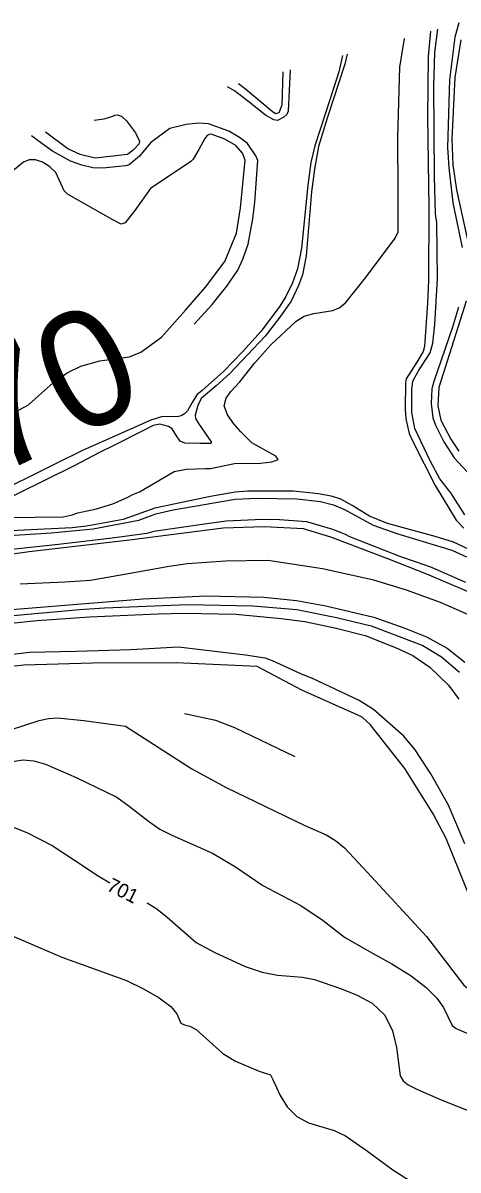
# Model space of a CAD drawing. Extents: x -291892836 to 2945206, y -477993085 to 1832792.
# Drawn here: x 1852371.2 to 1852494.3, y 544994.3 to 545319 of the extents above; entities that cross this region are included whole.
import ezdxf

# ---------------------------------------------------------------- set-up
doc = ezdxf.new("R2010")
doc.units = 0
for name, color, linetype in [('DT_X_Contour_Minor', 7, 'Continuous'), ('DT_X_Terrain_Ground_Line', 7, 'Continuous'), ('Level 19', 7, 'Continuous')]:
    doc.layers.add(name, color=color, linetype=linetype)

msp = doc.modelspace()

# ---------------------------------------------------------------- linework, layer by layer
at = {"layer": 'DT_X_Contour_Minor'}
for points in [[(1852494.45, 545318.97), (1852493.4, 545314.95), (1852491.85, 545302.9), (1852491.26, 545283.69), (1852491.67, 545277.96), (1852492.8, 545268.08), (1852495.4, 545255.45)], [(1852366.61, 545178.99), (1852382.58, 545179.2), (1852385.13, 545179.78), (1852386.8, 545180.29), (1852391.99, 545181.46), (1852396.68, 545182.89), (1852400.72, 545184.62), (1852402.27, 545185.47), (1852404.21, 545186.25), (1852413.95, 545191.96), (1852417.36, 545192.7), (1852422.81, 545192.88), (1852424.23, 545192.83), (1852431.1, 545194.24), (1852438.38, 545194.39), (1852441.61, 545194.74), (1852443.36, 545195.39), (1852442.71, 545196.37), (1852435.95, 545200.1), (1852432.86, 545203.23), (1852430.9, 545205.5), (1852429.09, 545208.05), (1852428.18, 545210.57), (1852428.68, 545212.79), (1852430.06, 545214.65), (1852432.58, 545217.36), (1852436.78, 545222.79), (1852441.33, 545227.82), (1852448.52, 545234.56), (1852450.79, 545235.94), (1852453.52, 545236.74), (1852458.82, 545237.57), (1852460.69, 545238.29), (1852462.46, 545239.79), (1852468.12, 545246.8), (1852476.48, 545258.05), (1852477.3, 545259.87), (1852477.34, 545271.36), (1852477.25, 545286.53), (1852477.82, 545306.43), (1852479.09, 545314.57)], [(1852486.51, 545316.64), (1852485.81, 545309.49), (1852485.67, 545292.39), (1852485.98, 545266.56), (1852485.9, 545246.2), (1852485.61, 545239.63), (1852484.78, 545227.37), (1852484.45, 545225.97), (1852482.64, 545222.91), (1852479.61, 545218.21), (1852479.37, 545217.22), (1852479.32, 545209.68), (1852479.55, 545206.95), (1852480.45, 545202.77), (1852481.48, 545200.54), (1852487.8, 545188.02), (1852493.73, 545178.2), (1852495.95, 545175.95)], [(1852496.17, 545179.73), (1852492.21, 545186), (1852489.14, 545189.97), (1852486.37, 545195.06), (1852482.07, 545204.14), (1852481.22, 545208.73), (1852481.16, 545215.17), (1852481.47, 545217.56), (1852483.12, 545220.46), (1852486.4, 545225.56), (1852487.14, 545228.31), (1852487.71, 545233.57), (1852488.43, 545246.56), (1852488.27, 545262.35), (1852487.89, 545264.96), (1852487.62, 545275.53), (1852487.43, 545301.04), (1852487.71, 545310.64), (1852488.54, 545317.24)], [(1852495.02, 545314.24), (1852493.33, 545303.52), (1852492.52, 545286.13), (1852492.83, 545278.81), (1852493.86, 545271.7), (1852498.03, 545252.36)], [(1852462.9, 545310.14), (1852462.28, 545307.35), (1852457.38, 545292.29), (1852454.81, 545284.04), (1852453.65, 545277.56), (1852452.81, 545271.21), (1852451.33, 545253.05), (1852450.32, 545247.64), (1852449.14, 545244.63), (1852447.06, 545240.19), (1852443.63, 545235.32), (1852439.74, 545230.34), (1852429.78, 545219.72), (1852425.86, 545216.24), (1852421.64, 545212.67), (1852420.66, 545210.69), (1852419.97, 545207.99), (1852420.05, 545206.98), (1852420.84, 545205.58), (1852424.47, 545200.38), (1852424.36, 545199.92), (1852421.25, 545199.94), (1852417.01, 545200.02), (1852415.67, 545200.61), (1852414.7, 545202.13), (1852413.47, 545204.08), (1852412.4, 545204.77), (1852409.93, 545205.36), (1852408.1, 545205.03), (1852404.98, 545203.41), (1852397.11, 545199.47), (1852392.74, 545197.33), (1852385.74, 545193.61), (1852361.38, 545181.64)], [(1852461.55, 545309.77), (1852460.52, 545305.09), (1852458.13, 545297.53), (1852453.8, 545284.15), (1852452.63, 545279.46), (1852451.83, 545273.03), (1852449.97, 545255.24), (1852448.88, 545249.41), (1852447.44, 545245.41), (1852445.58, 545241.57), (1852443.87, 545238.81), (1852438.56, 545231.69), (1852433.45, 545226), (1852427.94, 545220.34), (1852421.93, 545214.97), (1852420.43, 545213.66), (1852419.1, 545211.58), (1852417.77, 545209.15), (1852416.95, 545208.29), (1852415.99, 545207.75), (1852414.89, 545207.52), (1852410.69, 545207.59), (1852407.4, 545206.54), (1852393.98, 545200.55), (1852388.03, 545197.91), (1852380.41, 545194.13), (1852361.38, 545184.73)], [(1852446.83, 545305.74), (1852446.19, 545293.98), (1852445.84, 545293.1), (1852445.04, 545292.31), (1852443.22, 545291.32), (1852442.16, 545291.53), (1852439.84, 545292.9), (1852434.7, 545296.96), (1852431.01, 545299.72), (1852429.11, 545300.9)], [(1852444.69, 545305.16), (1852444.41, 545295.66), (1852443.55, 545293.55), (1852442.64, 545293.25), (1852441.72, 545293.91), (1852434.16, 545300.27), (1852432.15, 545301.73)], [(1852397.23, 545292.86), (1852398.07, 545292.96), (1852399.19, 545292.51), (1852400.54, 545291.26), (1852403.1, 545287.84), (1852404.2, 545285.51), (1852404.01, 545284.63), (1852402.43, 545282.92), (1852400.76, 545281.72), (1852391.66, 545280.74), (1852387.4, 545281.71), (1852383.94, 545283.35), (1852377.59, 545288.01)], [(1852391.4, 545291.42), (1852394.18, 545291.87), (1852396.61, 545292.55), (1852397.19, 545292.85)], [(1852419.66, 545233.7), (1852424.73, 545239.25), (1852428.88, 545244.43), (1852431.97, 545248.99), (1852433.38, 545252.11), (1852434.89, 545256.39), (1852436.22, 545263.48), (1852436.79, 545268.25), (1852437.64, 545280.04), (1852437.1, 545281.34), (1852434.73, 545284.82), (1852432.48, 545286.56), (1852429.44, 545288.38), (1852423.73, 545290.4), (1852420.87, 545290.56), (1852417.43, 545290.22), (1852412.76, 545289.11), (1852407.41, 545285.11), (1852404.23, 545281.29), (1852401.23, 545278.83), (1852400.19, 545278.48), (1852393.87, 545277.83), (1852391, 545277.99), (1852387.89, 545278.68), (1852384.69, 545279.85), (1852379.62, 545282.72), (1852375.54, 545285.6), (1852373.69, 545287.04)], [(1852360.7, 545204.43), (1852372.82, 545210.88), (1852375.68, 545213.43), (1852379.86, 545217.2), (1852383.71, 545219.91), (1852387.62, 545221.81), (1852392.97, 545223.37), (1852396.35, 545223.83), (1852401.41, 545224.42), (1852404.61, 545225.81), (1852410.4, 545230.05), (1852417.24, 545237.64), (1852422.89, 545244.17), (1852428.29, 545251.44), (1852431.58, 545259.45), (1852432.79, 545266.61), (1852434.04, 545280.13), (1852433.34, 545282.11), (1852431.44, 545284.32), (1852428.33, 545286.05), (1852424.5, 545287.48), (1852423.91, 545287.43), (1852423.35, 545287.12), (1852422.64, 545286.3), (1852420.96, 545283.13), (1852419.4, 545280.37), (1852418.74, 545279.75), (1852407.3, 545272.08), (1852402.84, 545265.92), (1852400.14, 545262.42), (1852399.04, 545262.04), (1852396.68, 545263.2), (1852383.8, 545270.48), (1852382.92, 545271.48), (1852380.53, 545276.61), (1852378.85, 545278.28), (1852376.81, 545279.56), (1852374.76, 545280.24), (1852372.98, 545280.18), (1852371.42, 545279.52), (1852368.4, 545277.12)], [(1852496.56, 545240.21), (1852488.81, 545215.8), (1852488.57, 545210.63), (1852489.38, 545206.58), (1852492.19, 545201.19), (1852494.51, 545197.78)], [(1852494.35, 545238.55), (1852492.74, 545232.83), (1852487.46, 545217.49), (1852486.9, 545215.42), (1852486.67, 545211.27), (1852487.18, 545207.17), (1852487.92, 545205.12), (1852490.29, 545200.37), (1852493.17, 545195.83), (1852499.08, 545189.5)], [(1852498.98, 545169.19), (1852492.95, 545171.96), (1852487.83, 545173.61), (1852474.34, 545177.32), (1852469.21, 545179.35), (1852464.33, 545182.35), (1852461.13, 545184.16), (1852458.78, 545184.95), (1852454.93, 545185.65), (1852447.64, 545186.43), (1852434.74, 545186.43), (1852431.28, 545186.15), (1852424.27, 545184.9), (1852408.57, 545181.64), (1852399.53, 545178.39), (1852389.17, 545176.55), (1852385.12, 545176.1), (1852363.65, 545174.99)], [(1852365.95, 545173.83), (1852379.17, 545174.63), (1852391.09, 545175.78), (1852403.99, 545178.26), (1852408.78, 545180.05), (1852413.69, 545181.14), (1852425.21, 545183.15), (1852431.27, 545184.16), (1852437.4, 545184.44), (1852448.72, 545184.29), (1852455.33, 545183.49), (1852459.02, 545182.57), (1852462.18, 545181.26), (1852470.25, 545176.85), (1852477.26, 545174.36), (1852492.55, 545169.7), (1852496.64, 545167.87)], [(1852496.51, 545160.62), (1852486.58, 545164.88), (1852482.2, 545166.48), (1852478.08, 545167.89), (1852463.69, 545173.55), (1852462.44, 545174.21), (1852458.82, 545175.57), (1852451.5, 545177.77), (1852443.76, 545178.33), (1852438.93, 545178.38), (1852428.66, 545177.99), (1852423.87, 545177.24), (1852408.24, 545175.01), (1852406.22, 545174.45), (1852396.51, 545173.13), (1852381.31, 545171.36), (1852366.32, 545169.7)], [(1852496.9, 545158.06), (1852485.48, 545162.93), (1852474.38, 545167.29), (1852458.25, 545173.42), (1852450.58, 545175.78), (1852439.45, 545176.36), (1852427.83, 545175.96), (1852401.36, 545172.57), (1852373, 545169.28), (1852366.98, 545168.37)], [(1852498.53, 545150.91), (1852489.27, 545154.92), (1852479.7, 545158.37), (1852470.44, 545161.2), (1852455.97, 545164.42), (1852440.51, 545166.77), (1852428.51, 545166.61), (1852417.75, 545165.9), (1852412.54, 545165.1), (1852399.92, 545162.84), (1852390.36, 545161.18), (1852383.05, 545160.7), (1852370.44, 545160.14)], [(1852368.08, 545152.98), (1852378.42, 545153.81), (1852405.23, 545155.94), (1852423.07, 545156.82), (1852439.33, 545156.44), (1852448.56, 545155.5), (1852456.84, 545153.96), (1852470.47, 545150.77), (1852479.2, 545147.65), (1852485.32, 545145.25), (1852491.22, 545141.97), (1852496.15, 545138.05)], [(1852364, 545148.67), (1852375.21, 545149.82), (1852390.1, 545150.9), (1852409.48, 545151.74), (1852416.87, 545151.92), (1852431.45, 545151.61), (1852444.25, 545150.42), (1852450.99, 545149.55), (1852459.78, 545147.69), (1852468.03, 545145.57), (1852476.76, 545142.07), (1852481.49, 545139.96), (1852486.32, 545136.61), (1852491.6, 545131.55), (1852494.48, 545127.55)], [(1852367.4, 545151.18), (1852387.23, 545152.95), (1852394.27, 545153.43), (1852417.85, 545154.36), (1852436.21, 545154.02), (1852448.71, 545152.91), (1852459.88, 545150.66), (1852469.68, 545148.3), (1852484.31, 545142.76), (1852489.58, 545139.55), (1852494.67, 545135.16)], [(1852496.16, 545086.59), (1852491.59, 545097.6), (1852486.59, 545106.45), (1852482.11, 545113.25), (1852478.92, 545117.12), (1852470.36, 545124.63), (1852466.29, 545127.22), (1852459.54, 545130.4), (1852453.33, 545133.29), (1852449.77, 545134.7), (1852441.84, 545138.45), (1852439.72, 545139.19), (1852434.14, 545140.06), (1852415.25, 545142.25), (1852401.72, 545141.55), (1852386.28, 545141.07), (1852373.1, 545140.81), (1852357.23, 545138.92)], [(1852498.65, 545068.93), (1852490.92, 545088.11), (1852487.25, 545095.12), (1852479.18, 545107.95), (1852469.43, 545120.41), (1852467.19, 545122.43), (1852465.73, 545123.15), (1852450.11, 545130.13), (1852437.43, 545136.81), (1852414.56, 545137.84), (1852390.93, 545137.75), (1852371.47, 545137.17), (1852362.42, 545136.2)], [(1852416.9, 545123.48), (1852425.66, 545121.58), (1852431.06, 545119.56), (1852448.09, 545111.31)], [(1852317.03, 545104.18), (1852320.28, 545105.55), (1852334.72, 545111.08), (1852340.44, 545113.02), (1852344.61, 545114.13), (1852359.17, 545116.57), (1852368.3, 545119.09), (1852375.83, 545121.52), (1852378.47, 545122.1), (1852380.96, 545122.23), (1852388.46, 545121.51), (1852398.81, 545120.13)], [(1852398.81, 545120.13), (1852400.22, 545119.95), (1852419, 545107.84), (1852428.7, 545102.52), (1852450.93, 545091.79), (1852457.01, 545089.15), (1852459.66, 545087.58), (1852462.16, 545085.48), (1852468.69, 545078.54), (1852485.33, 545060.39), (1852495.87, 545046.6), (1852497.56, 545045.29), (1852499.81, 545044.62), (1852501.38, 545044.59)], [(1852368.22, 545109.96), (1852371.29, 545110.38), (1852374.33, 545110.12), (1852377.62, 545109.17), (1852386.29, 545105.42), (1852397.8, 545099.78), (1852401.29, 545097.3), (1852406.7, 545093), (1852409.99, 545090.79), (1852413.29, 545089.03), (1852424.85, 545083.93), (1852431.32, 545080.08), (1852439.04, 545074.8), (1852449.81, 545069.2), (1852456.16, 545064.9), (1852462.18, 545060.21), (1852469.85, 545055.79), (1852475.53, 545052.6), (1852480.98, 545049.21), (1852485.23, 545045.94), (1852488.24, 545042.94), (1852490.17, 545040.32), (1852492.57, 545035.19), (1852493.75, 545034.31), (1852503.71, 545030)], [(1852365.67, 545092.47), (1852372.3, 545089.78), (1852379.47, 545086.12), (1852385.85, 545082.02), (1852392.52, 545077.53), (1852395.8, 545075.58)], [(1852406.36, 545069.88), (1852409.1, 545068.2), (1852412.06, 545065.86), (1852420.17, 545058.67), (1852425.29, 545055.96), (1852434.08, 545051.92), (1852438.91, 545050.25), (1852443.17, 545049.41), (1852450.33, 545048.82), (1852453.65, 545048.17), (1852461.07, 545045.7), (1852465.54, 545043.9), (1852469.96, 545041.47), (1852473.56, 545038.09), (1852475.78, 545033.65), (1852476.9, 545028.93), (1852477.93, 545020.92), (1852478.73, 545019.51), (1852480.2, 545018.4), (1852482.82, 545017.04), (1852489.47, 545014.12), (1852499.5, 545010.21)], [(1852366.17, 545061.37), (1852382.27, 545054.54), (1852400.5, 545047.93), (1852405.31, 545045.6), (1852409.73, 545043.05), (1852413.02, 545040.6), (1852414.71, 545038.51), (1852415.9, 545035.88), (1852416.9, 545035.4), (1852418.41, 545034.99), (1852420.26, 545034.07), (1852427.77, 545027.27), (1852431.36, 545025.1), (1852438.03, 545022.25), (1852441.28, 545021.21), (1852441.9, 545019.93), (1852443.96, 545015.36), (1852445.95, 545012.16), (1852448.64, 545009.4), (1852451.99, 545007.65), (1852459.26, 545005.47), (1852462.48, 545003.95), (1852468.68, 544999.57), (1852475.81, 544994.3), (1852482.32, 544990.16)]]:
    msp.add_lwpolyline(points, dxfattribs=at)

# ---------------------------------------------------------------- texts
at = {"layer": 'DT_X_Terrain_Ground_Line'}
msp.add_text('670', height=33, rotation=25.724, dxfattribs=at).set_placement((1852341.01, 545179.68))
at = {"layer": 'Level 19'}
msp.add_text('701', height=4, rotation=333.1864, dxfattribs=at).set_placement((1852394.64, 545073.59))

doc.saveas('drawing.dxf')
